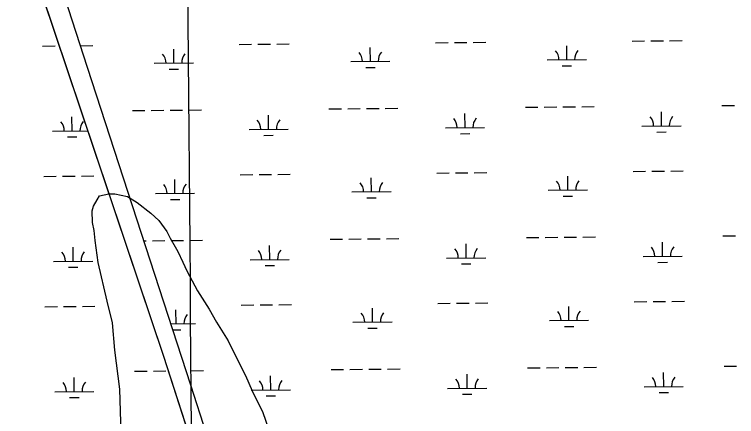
# Model space of a CAD drawing. Extents: x 3568792 to 3606828, y 529143 to 554785.
# Drawn here: x 3596900 to 3598744, y 547948 to 548975 of the extents above; entities that cross this region are included whole.
import ezdxf

# ---------------------------------------------------------------- set-up
doc = ezdxf.new("R2010")
doc.units = 0
for name, color, linetype in [('V-GRID-MAJR', 7, 'Continuous'), ('V-SITE-VEGE', 7, 'Continuous'), ('V-TOPO-SHOR', 7, 'Continuous'), ('V-WETL-SWMP', 7, 'Continuous')]:
    doc.layers.add(name, color=color, linetype=linetype)

msp = doc.modelspace()

# ---------------------------------------------------------------- linework, layer by layer
at = {"layer": 'V-GRID-MAJR'}
msp.add_spline([(3597466.983, 534753.91), (3597414.107, 540812.762), (3597361.214, 546873.547), (3597308.3200000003, 552934.3470000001), (3597308.3030000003, 552936.264)], degree=3, dxfattribs=at)
at = {"layer": 'V-SITE-VEGE'}
msp.add_lwpolyline([(3597172.2970000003, 547905.916), (3597169.0100000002, 548017.7220000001), (3597156.093, 548117.255), (3597150.046, 548187.018), (3597136.4220000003, 548242.568), (3597113.524, 548341.808), (3597105.8910000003, 548397.536), (3597103.13, 548423.431), (3597098.551, 548443.28), (3597097.67, 548473.228), (3597101.311, 548485.326), (3597110.824, 548501.591), (3597116.52, 548511.7490000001), (3597140.361, 548516.447), (3597156.335, 548516.916), (3597188.5130000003, 548509.8690000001), (3597212.9420000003, 548494.601), (3597247.704, 548467.647), (3597268.256, 548448.269), (3597289.043, 548420.904), (3597297.559, 548403.17), (3597310.183, 548381.56), (3597316.525, 548369.755), (3597329.325, 548342.158), (3597339.955, 548320.488), (3597367.435, 548269.3420000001), (3597396.795, 548222.246), (3597415.761, 548188.833), (3597445.1210000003, 548141.7390000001), (3597462.091, 548108.2660000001), (3597489.6920000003, 548053.126), (3597506.838, 548013.665), (3597534.437, 547958.525), (3597547.589, 547918.9450000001)], dxfattribs=at)
at = {"layer": 'V-TOPO-SHOR'}
for p, q in [((3596861.2769408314, 549345.964234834), (3597280.5348296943, 548102.1842070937)), ((3597086.587719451, 548839.4391496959), (3596943.9587493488, 549278.0181337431)), ((3597350.3616641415, 548028.3391792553), (3597086.587719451, 548839.4391496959)), ((3597280.5348296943, 548102.1842070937), (3597825.0207030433, 546417.5451754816)), ((3597752.490558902, 546775.7362353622), (3597350.3616641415, 548028.3391792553))]:
    msp.add_line(p, q, dxfattribs=at)
at = {"layer": 'V-WETL-SWMP'}
for p, q in [((3597086.587719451, 548839.4391496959), (3596943.9587493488, 549278.0181337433)), ((3596971.6292943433, 548893.9307835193), (3597003.628139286, 548894.2007318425)), ((3597068.6006567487, 548894.7487244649), (3597099.621149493, 548895.0104192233)), ((3597473.5158301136, 548898.1646656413), (3597505.514690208, 548898.4346140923)), ((3597521.514120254, 548898.5695883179), (3597553.5129803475, 548898.8395367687)), ((3597569.5124103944, 548898.9745109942), (3597601.5112704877, 548899.244459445)), ((3597975.405951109, 548902.3987058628), (3598007.4048112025, 548902.6686543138)), ((3598023.404241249, 548902.8036285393), (3598055.4031013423, 548903.0735769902)), ((3598071.402531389, 548903.2085512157), (3598103.401391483, 548903.4784996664)), ((3598310.629699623, 548858.795065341), (3598310.3260091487, 548894.7937839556)), ((3598477.2960721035, 548906.6327460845), (3598509.294932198, 548906.9026945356)), ((3598525.2943622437, 548907.037668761), (3598557.2932223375, 548907.3076172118)), ((3598573.292652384, 548907.4425914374), (3598605.291512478, 548907.7125398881)), ((3597306.849457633, 548850.3269848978), (3597306.545767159, 548886.3257035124)), ((3597808.739578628, 548854.5610251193), (3597808.435888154, 548890.5597437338)), ((3598260.6314807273, 548858.3732708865), (3598360.627918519, 548859.2168597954)), ((3597350.3616641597, 548028.3391791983), (3597086.587719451, 548839.4391496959)), ((3597256.8512387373, 548849.9051904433), (3597356.847676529, 548850.7487793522)), ((3597758.741359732, 548854.1392306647), (3597858.7377975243, 548854.9828195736)), ((3597796.8701796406, 548839.0293437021), (3597820.8693247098, 548839.2318050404)), ((3598298.7603006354, 548843.2633839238), (3598322.759445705, 548843.465845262)), ((3597294.9800586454, 548834.7953034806), (3597318.9792037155, 548834.997764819)), ((3597201.022164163, 548729.3589345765), (3597233.021024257, 548729.6288830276)), ((3597249.0204543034, 548729.7638572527), (3597281.019314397, 548730.0338057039)), ((3597297.018744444, 548730.1687799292), (3597329.0176045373, 548730.4387283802)), ((3597345.017034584, 548730.5737026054), (3597377.0158946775, 548730.8436510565)), ((3597702.9122851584, 548733.5929747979), (3597734.9111452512, 548733.862923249)), ((3597750.9105752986, 548733.9978974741), (3597782.909435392, 548734.2678459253)), ((3597798.9088654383, 548734.4028201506), (3597830.9077255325, 548734.6727686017)), ((3597846.907155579, 548734.807742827), (3597878.9060156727, 548735.077691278)), ((3598204.8024061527, 548737.8270150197), (3598236.8012662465, 548738.0969634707)), ((3598252.800696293, 548738.2319376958), (3598284.799556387, 548738.5018861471)), ((3598300.7989864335, 548738.6368603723), (3598332.7978465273, 548738.9068088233)), ((3598348.797276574, 548739.0417830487), (3598380.7961366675, 548739.3117314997)), ((3598706.6925271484, 548742.0610552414), (3598738.6913872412, 548742.3310036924)), ((3597046.8673361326, 548677.31478198), (3597046.5636352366, 548713.313499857)), ((3597548.753843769, 548681.548659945), (3597548.450153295, 548717.5473785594)), ((3598050.643964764, 548685.7827001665), (3598050.34027429, 548721.7814187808)), ((3598552.5340857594, 548690.0167403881), (3598552.230395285, 548726.0154590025)), ((3598502.5358668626, 548689.5949459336), (3598602.5323046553, 548690.4385348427)), ((3596996.8691409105, 548676.8929877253), (3597086.5548672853, 548677.6495935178)), ((3597498.755624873, 548681.1268654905), (3597598.7520626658, 548681.9704543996)), ((3598000.645745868, 548685.3609057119), (3598100.6421836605, 548686.204494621)), ((3598540.6646867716, 548674.4850589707), (3598564.663831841, 548674.6875203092)), ((3597034.997947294, 548661.7831009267), (3597058.9970810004, 548661.9855621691)), ((3597536.8844447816, 548666.0169785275), (3597560.8835898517, 548666.219439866)), ((3598038.7745657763, 548670.251018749), (3598062.773710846, 548670.4534800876)), ((3596974.435785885, 548561.2676315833), (3597006.434630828, 548561.5375799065)), ((3597022.434053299, 548561.6725540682), (3597054.432898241, 548561.9425023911)), ((3597070.432320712, 548562.0774765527), (3597102.431165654, 548562.3474248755)), ((3597476.3222253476, 548565.5015068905), (3597508.321085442, 548565.7714553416)), ((3597524.320515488, 548565.9064295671), (3597556.319375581, 548566.1763780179)), ((3597572.318805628, 548566.3113522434), (3597604.3176657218, 548566.5813006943)), ((3597978.212346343, 548569.735547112), (3598010.211206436, 548570.005495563)), ((3598026.210636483, 548570.1404697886), (3598058.2094965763, 548570.4104182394)), ((3598074.208926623, 548570.5453924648), (3598106.2077867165, 548570.8153409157)), ((3598313.436094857, 548526.1319065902), (3598313.132404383, 548562.1306252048)), ((3598480.1024673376, 548573.9695873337), (3598512.1013274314, 548574.2395357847)), ((3598528.100757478, 548574.3745100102), (3598560.099617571, 548574.6444584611)), ((3598576.099047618, 548574.7794326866), (3598608.0979077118, 548575.0493811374)), ((3597309.6558528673, 548517.6638261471), (3597309.352162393, 548553.6625447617)), ((3597811.5459738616, 548521.8978663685), (3597811.242283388, 548557.8965849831)), ((3598263.437875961, 548525.7101121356), (3598363.434313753, 548526.5537010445)), ((3597259.6576339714, 548517.2420316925), (3597359.654071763, 548518.0856206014)), ((3597761.5477549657, 548521.476071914), (3597861.5441927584, 548522.3196608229)), ((3597799.676574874, 548506.3661849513), (3597823.6757199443, 548506.5686462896)), ((3598301.566695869, 548510.600225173), (3598325.5658409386, 548510.8026865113)), ((3597297.7864538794, 548502.1321447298), (3597321.785598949, 548502.3346060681)), ((3597230.497011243, 548396.9207559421), (3597235.8274194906, 548396.9657242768)), ((3597251.826849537, 548397.1006985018), (3597283.825709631, 548397.3706469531)), ((3597299.8251396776, 548397.5056211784), (3597331.8239997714, 548397.7755696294)), ((3597347.8234298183, 548397.9105438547), (3597379.8222899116, 548398.1804923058)), ((3597705.7186803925, 548400.9298160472), (3597737.7175404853, 548401.1997644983)), ((3597753.7169705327, 548401.3347387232), (3597785.7158306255, 548401.6046871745)), ((3597801.715260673, 548401.7396613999), (3597833.714120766, 548402.0096098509)), ((3597849.7135508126, 548402.1445840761), (3597881.712410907, 548402.4145325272)), ((3598207.608801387, 548405.1638562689), (3598239.60766148, 548405.4338047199)), ((3598255.607091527, 548405.568778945), (3598287.6059516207, 548405.8387273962)), ((3598303.605381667, 548405.9737016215), (3598335.6042417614, 548406.2436500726)), ((3598351.603671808, 548406.3786242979), (3598383.6025319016, 548406.6485727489)), ((3598709.498922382, 548409.3978964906), (3598741.4977824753, 548409.6678449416)), ((3597049.673827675, 548344.651630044), (3597049.3701267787, 548380.650347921)), ((3597551.560239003, 548348.8855011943), (3597551.2565485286, 548384.8842198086)), ((3598053.450359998, 548353.1195414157), (3598053.1466695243, 548389.11826003)), ((3598555.340480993, 548357.3535816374), (3598555.036790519, 548393.3523002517)), ((3596999.675632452, 548344.2298357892), (3597099.6720228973, 548345.0734242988)), ((3597501.5620201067, 548348.4637067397), (3597601.5584578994, 548349.3072956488)), ((3598003.452141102, 548352.6977469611), (3598103.4485788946, 548353.5413358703)), ((3598505.3422620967, 548356.9317871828), (3598605.3386998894, 548357.775376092)), ((3598543.471082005, 548341.8219002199), (3598567.470227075, 548342.0243615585)), ((3597037.804438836, 548329.1199489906), (3597061.803572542, 548329.3224102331)), ((3597539.6908400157, 548333.3538197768), (3597563.6899850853, 548333.5562811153)), ((3598041.58096101, 548337.5878599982), (3598065.58010608, 548337.7903213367)), ((3596977.2422774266, 548228.6044796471), (3597009.2411223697, 548228.8744279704)), ((3597025.2405448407, 548229.009402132), (3597057.239389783, 548229.279350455)), ((3597073.238812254, 548229.4143246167), (3597105.237657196, 548229.6842729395)), ((3597479.1286205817, 548232.8383481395), (3597511.1274806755, 548233.1082965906)), ((3597527.126910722, 548233.243270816), (3597559.125770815, 548233.5132192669)), ((3597575.125200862, 548233.6481934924), (3597607.124060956, 548233.9181419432)), ((3597981.0187415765, 548237.072388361), (3598013.01760167, 548237.342336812)), ((3598029.017031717, 548237.4773110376), (3598061.0158918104, 548237.7472594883)), ((3598077.015321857, 548237.8822337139), (3598109.0141819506, 548238.1521821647)), ((3598316.2424900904, 548193.4687478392), (3598315.938799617, 548229.4674664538)), ((3598482.908862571, 548241.3064285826), (3598514.907722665, 548241.5763770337)), ((3598530.907152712, 548241.7113512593), (3598562.906012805, 548241.98129971)), ((3598578.905442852, 548242.1162739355), (3598610.9043029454, 548242.3862223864)), ((3597312.462248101, 548185.0006673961), (3597312.158557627, 548220.9993860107)), ((3597814.3523690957, 548189.2347076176), (3597814.0486786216, 548225.2334262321)), ((3598266.2442711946, 548193.0469533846), (3598366.2407089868, 548193.8905422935)), ((3597299.450228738, 548184.8908955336), (3597362.460466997, 548185.4224618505)), ((3597764.3541502, 548188.812913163), (3597864.350587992, 548189.6565020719)), ((3597802.4829701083, 548173.7030262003), (3597826.4821151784, 548173.9054875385)), ((3598304.3730911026, 548177.937066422), (3598328.3722361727, 548178.1395277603)), ((3597304.454918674, 548169.5015671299), (3597324.5919941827, 548169.6714473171)), ((3597206.63867272, 548064.0327913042), (3597238.6375176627, 548064.3027396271)), ((3597254.636940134, 548064.4377137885), (3597286.6357850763, 548064.7076621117)), ((3597350.629825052, 548065.2473851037), (3597382.6286851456, 548065.5173335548)), ((3597708.525075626, 548068.2666572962), (3597740.5239357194, 548068.5366057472)), ((3597756.5233657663, 548068.6715799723), (3597788.5222258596, 548068.9415284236)), ((3597804.521655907, 548069.0765026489), (3597836.5205159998, 548069.3464510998)), ((3597852.519946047, 548069.4814253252), (3597884.5188061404, 548069.7513737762)), ((3598210.415196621, 548072.5006975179), (3598242.414056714, 548072.770645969)), ((3598258.413486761, 548072.9056201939), (3598290.4123468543, 548073.1755686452)), ((3598306.411776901, 548073.3105428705), (3598338.410636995, 548073.5804913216)), ((3598354.4100670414, 548073.7154655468), (3598386.4089271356, 548073.9854139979)), ((3598712.3053176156, 548076.7347377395), (3598744.3041777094, 548077.0046861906)), ((3597052.480319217, 548011.988478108), (3597052.1766183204, 548047.9871959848)), ((3597554.366634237, 548016.2223424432), (3597554.0629437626, 548052.2210610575)), ((3598056.256755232, 548020.4563826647), (3598055.953064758, 548056.4551012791)), ((3598558.1468762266, 548024.6904228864), (3598557.843185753, 548060.6891415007)), ((3597752.490558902, 546775.7362353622), (3597350.3616641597, 548028.3391791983)), ((3597002.482123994, 548011.5666838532), (3597102.478514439, 548012.4102723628)), ((3597504.3684153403, 548015.8005479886), (3597604.3648531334, 548016.6441368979)), ((3598006.258536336, 548020.0345882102), (3598106.254974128, 548020.8781771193)), ((3598508.148657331, 548024.2686284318), (3598608.1450951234, 548025.112217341)), ((3598546.277477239, 548009.1587414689), (3598570.276622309, 548009.3612028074)), ((3597040.610930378, 547996.4567970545), (3597064.610064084, 547996.659258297)), ((3597542.4972352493, 548000.6906610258), (3597566.496380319, 548000.8931223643)), ((3598044.387356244, 548004.9247012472), (3598068.386501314, 548005.1271625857))]:
    msp.add_line(p, q, dxfattribs=at)
msp.add_lwpolyline([(3595645.8680000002, 543614.172), (3595684.622, 543799.404), (3595781.679, 544294.388), (3595882.808, 544837.199), (3595976.966, 545245.636), (3595955.188, 545250.174), (3595842.961, 544751.104), (3595811.682, 544755.846), (3595924.798, 545275.203), (3596003.198, 545614.805), (3596097.866, 546066.29), (3596165.573, 546352.378), (3596170.472, 546375.0920000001), (3596208.193, 546369.235), (3596441.946, 547461.139), (3596651.5270000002, 548410.379), (3596813.269, 549217.561), (3596838.679, 549314.095), (3596861.276, 549345.964), (3597280.534, 548102.184), (3597825.02, 546417.545), (3598407.602, 544670.1680000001), (3598690.609, 543768.733)], dxfattribs=at)
for centre, radius, start, end in [((3597753.494605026, 548854.5697881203), 35.24628790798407, 359.7115265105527, 41.25518484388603), ((3597863.9765414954, 548855.5018346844), 35.246287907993, 139.71152354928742, 181.25518188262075), ((3598255.3847260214, 548858.803828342), 35.24628790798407, 359.7115265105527, 41.25518484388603), ((3598365.86666249, 548859.7358749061), 35.246287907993, 139.71152354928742, 181.25518188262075), ((3597251.604484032, 548850.3357478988), 35.24628790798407, 359.7115265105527, 41.25518484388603), ((3597362.0864205, 548851.267794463), 35.246287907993, 139.71152354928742, 181.25518188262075), ((3597995.3989911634, 548685.7914631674), 35.24628790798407, 359.7115265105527, 41.25518484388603), ((3598105.8809276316, 548686.7235097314), 35.246287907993, 139.71152354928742, 181.25518188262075), ((3598497.289112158, 548690.0255033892), 35.24628790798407, 359.7115265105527, 41.25518484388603), ((3598607.7710486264, 548690.957549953), 35.246287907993, 139.71152354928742, 181.25518188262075), ((3596991.6223885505, 548677.3235451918), 35.24628790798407, 359.7115261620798, 41.25518449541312), ((3597102.1042727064, 548678.2555913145), 35.24628790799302, 139.71152390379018, 181.2551822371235), ((3597493.5088701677, 548681.557422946), 35.24628790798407, 359.7115265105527, 41.25518484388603), ((3597603.990806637, 548682.4894695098), 35.246287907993, 139.71152354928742, 181.25518188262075), ((3597756.3010002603, 548521.9066293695), 35.24628790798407, 359.7115265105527, 41.25518484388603), ((3597866.7829367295, 548522.8386759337), 35.246287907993, 139.71152354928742, 181.25518188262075), ((3598258.191121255, 548526.1406695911), 35.24628790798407, 359.7115265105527, 41.25518484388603), ((3598368.6730577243, 548527.0727161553), 35.246287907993, 139.71152354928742, 181.25518188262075), ((3597254.4108792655, 548517.672589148), 35.24628790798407, 359.7115265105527, 41.25518484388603), ((3597364.892815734, 548518.6046357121), 35.246287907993, 139.71152354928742, 181.25518188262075), ((3597998.205386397, 548353.1283044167), 35.24628790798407, 359.7115265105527, 41.25518484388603), ((3598108.6873228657, 548354.0603509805), 35.246287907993, 139.71152354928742, 181.25518188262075), ((3598500.095507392, 548357.3623446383), 35.24628790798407, 359.7115265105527, 41.25518484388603), ((3598610.57744386, 548358.2943912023), 35.246287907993, 139.71152354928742, 181.25518188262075), ((3596994.4288800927, 548344.6603932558), 35.24628790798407, 359.7115261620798, 41.25518449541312), ((3597104.910764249, 548345.5924393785), 35.24628790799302, 139.71152390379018, 181.2551822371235), ((3597496.3152654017, 548348.8942641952), 35.24628790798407, 359.7115265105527, 41.25518484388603), ((3597606.7972018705, 548349.8263107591), 35.246287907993, 139.71152354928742, 181.25518188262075), ((3597759.1073954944, 548189.2434706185), 35.24628790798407, 359.7115265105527, 41.25518484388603), ((3597869.589331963, 548190.1755171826), 35.246287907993, 139.71152354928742, 181.25518188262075), ((3598260.997516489, 548193.4775108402), 35.24628790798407, 359.7115265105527, 41.25518484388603), ((3598371.4794529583, 548194.4095574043), 35.246287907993, 139.71152354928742, 181.25518188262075), ((3597367.699210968, 548185.9414769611), 35.246287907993, 139.71152354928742, 181.25518188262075), ((3598502.901902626, 548024.6991858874), 35.24628790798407, 359.7115265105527, 41.25518484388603), ((3598613.383839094, 548025.6312324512), 35.246287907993, 139.71152354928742, 181.25518188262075), ((3596997.2353716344, 548011.9972413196), 35.24628790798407, 359.7115261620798, 41.25518449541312), ((3597107.7172557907, 548012.9292874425), 35.24628790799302, 139.71152390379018, 181.2551822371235), ((3597499.121660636, 548016.2311054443), 35.24628790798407, 359.7115265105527, 41.25518484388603), ((3597609.603597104, 548017.1631520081), 35.246287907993, 139.71152354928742, 181.25518188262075), ((3598001.0117816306, 548020.4651456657), 35.24628790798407, 359.7115265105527, 41.25518484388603), ((3598111.4937181, 548021.3971922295), 35.246287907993, 139.71152354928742, 181.25518188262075)]:
    msp.add_arc(centre, radius, start, end, dxfattribs=at)

doc.saveas('drawing.dxf')
